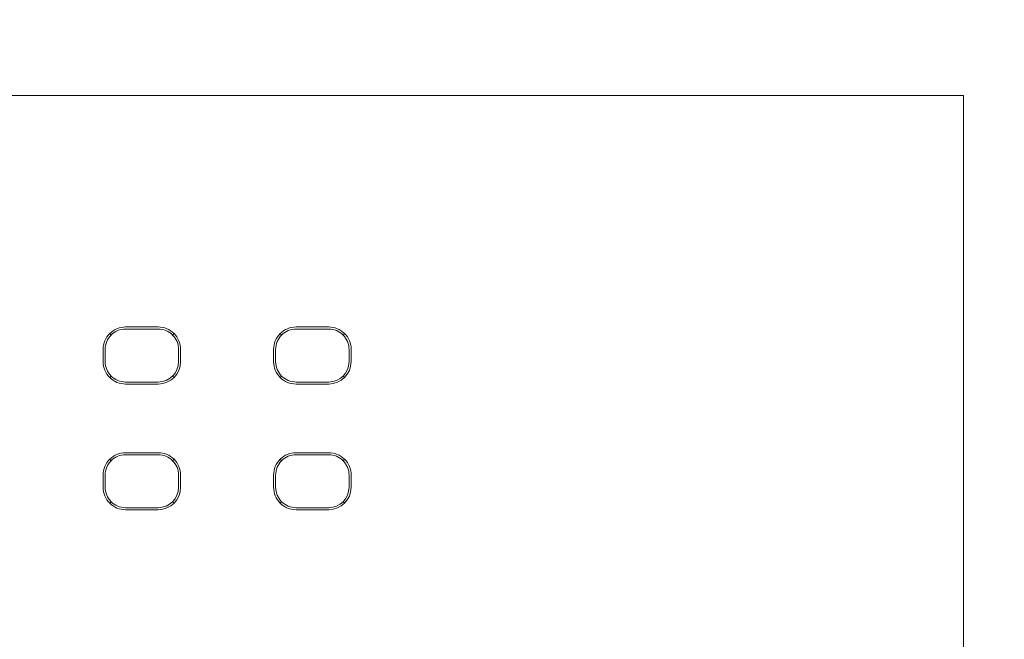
# Model space of a CAD drawing. Header units: millimetres. Extents: x -1114 to 1396, y -630 to 631.
# Tile 554 of 656: x 827 to 852, y -452 to -437. Entities that reach past the tile are written whole.
import ezdxf

# ---------------------------------------------------------------- set-up
doc = ezdxf.new("R2010")
doc.units = ezdxf.units.MM
doc.header["$MEASUREMENT"] = 0

msp = doc.modelspace()

# ---------------------------------------------------------------- linework, layer by layer
at = {"lineweight": 18}
for points, knots in [([(1038.9843, -629.7647), (1038.9843, -629.7647), (-1111.4882, -629.7647), (-1111.4882, -629.7647), (-1111.4882, -629.7647), (-1111.4882, -629.7647), (-1111.4882, 630.7883), (-1111.4882, 630.7883), (-1111.4882, 630.7883), (-1111.4882, 630.7883), (1038.9843, 630.7883), (1038.9843, 630.7883)], [0, 0, 0, 0, 0.3333333, 0.3333333, 0.3333333, 0.3333333, 0.6666667, 0.6666667, 0.6666667, 0.6666667, 1, 1, 1, 1]), ([(830.0486, -444.3478), (829.9027, -444.3478), (829.7628, -444.4057), (829.6596, -444.5089), (829.6596, -444.5089), (829.5564, -444.6121), (829.4985, -444.752), (829.4985, -444.8979)], [0, 0, 0, 0, 0.5, 0.5, 0.5, 0.5, 1, 1, 1, 1]), ([(830.0486, -444.3979), (829.9159, -444.3979), (829.7888, -444.4505), (829.695, -444.5443), (829.695, -444.5443), (829.6012, -444.6381), (829.5486, -444.7652), (829.5486, -444.8979)], [0, 0, 0, 0, 0.5, 0.5, 0.5, 0.5, 1, 1, 1, 1]), ([(831.3986, -444.8979), (831.3986, -444.752), (831.3407, -444.6121), (831.2375, -444.5089), (831.2375, -444.5089), (831.1344, -444.4057), (830.9944, -444.3478), (830.8486, -444.3478)], [0, 0, 0, 0, 0.5, 0.5, 0.5, 0.5, 1, 1, 1, 1]), ([(831.3486, -444.8979), (831.3486, -444.7652), (831.2959, -444.6381), (831.2021, -444.5443), (831.2021, -444.5443), (831.1083, -444.4505), (830.9812, -444.3979), (830.8486, -444.3979)], [0, 0, 0, 0, 0.5, 0.5, 0.5, 0.5, 1, 1, 1, 1]), ([(834.2294, -444.3478), (834.0835, -444.3478), (833.9436, -444.4057), (833.8405, -444.5089), (833.8405, -444.5089), (833.7373, -444.6121), (833.6793, -444.752), (833.6793, -444.8979)], [0, 0, 0, 0, 0.5, 0.5, 0.5, 0.5, 1, 1, 1, 1]), ([(834.2294, -444.3979), (834.0968, -444.3979), (833.9696, -444.4505), (833.8759, -444.5443), (833.8759, -444.5443), (833.7821, -444.6381), (833.7294, -444.7652), (833.7294, -444.8979)], [0, 0, 0, 0, 0.5, 0.5, 0.5, 0.5, 1, 1, 1, 1]), ([(835.5795, -444.8979), (835.5795, -444.752), (835.5215, -444.6121), (835.4184, -444.5089), (835.4184, -444.5089), (835.3152, -444.4057), (835.1753, -444.3478), (835.0294, -444.3478)], [0, 0, 0, 0, 0.5, 0.5, 0.5, 0.5, 1, 1, 1, 1]), ([(835.5294, -444.8979), (835.5294, -444.7652), (835.4767, -444.6381), (835.383, -444.5443), (835.383, -444.5443), (835.2892, -444.4505), (835.162, -444.3979), (835.0294, -444.3979)], [0, 0, 0, 0, 0.5, 0.5, 0.5, 0.5, 1, 1, 1, 1]), ([(829.4985, -445.1979), (829.4985, -445.3437), (829.5564, -445.4837), (829.6596, -445.5868), (829.6596, -445.5868), (829.7628, -445.69), (829.9027, -445.7479), (830.0486, -445.7479)], [0, 0, 0, 0, 0.5, 0.5, 0.5, 0.5, 1, 1, 1, 1]), ([(829.5486, -445.1979), (829.5486, -445.3305), (829.6012, -445.4576), (829.695, -445.5514), (829.695, -445.5514), (829.7888, -445.6452), (829.9159, -445.6979), (830.0486, -445.6979)], [0, 0, 0, 0, 0.5, 0.5, 0.5, 0.5, 1, 1, 1, 1]), ([(833.6793, -445.1979), (833.6793, -445.3437), (833.7373, -445.4837), (833.8405, -445.5868), (833.8405, -445.5868), (833.9436, -445.69), (834.0835, -445.7479), (834.2294, -445.7479)], [0, 0, 0, 0, 0.5, 0.5, 0.5, 0.5, 1, 1, 1, 1]), ([(833.7294, -445.1979), (833.7294, -445.3305), (833.7821, -445.4576), (833.8759, -445.5514), (833.8759, -445.5514), (833.9696, -445.6452), (834.0968, -445.6979), (834.2294, -445.6979)], [0, 0, 0, 0, 0.5, 0.5, 0.5, 0.5, 1, 1, 1, 1]), ([(830.0486, -447.4303), (829.9027, -447.4303), (829.7628, -447.4882), (829.6596, -447.5914), (829.6596, -447.5914), (829.5564, -447.6946), (829.4985, -447.8345), (829.4985, -447.9804)], [0, 0, 0, 0, 0.5, 0.5, 0.5, 0.5, 1, 1, 1, 1]), ([(830.0486, -447.4804), (829.9159, -447.4804), (829.7888, -447.533), (829.695, -447.6268), (829.695, -447.6268), (829.6012, -447.7206), (829.5486, -447.8477), (829.5486, -447.9804)], [0, 0, 0, 0, 0.5, 0.5, 0.5, 0.5, 1, 1, 1, 1]), ([(831.3986, -447.9804), (831.3986, -447.8345), (831.3407, -447.6946), (831.2375, -447.5914), (831.2375, -447.5914), (831.1344, -447.4882), (830.9944, -447.4303), (830.8486, -447.4303)], [0, 0, 0, 0, 0.5, 0.5, 0.5, 0.5, 1, 1, 1, 1]), ([(831.3486, -447.9804), (831.3486, -447.8477), (831.2959, -447.7206), (831.2021, -447.6268), (831.2021, -447.6268), (831.1083, -447.533), (830.9812, -447.4804), (830.8486, -447.4804)], [0, 0, 0, 0, 0.5, 0.5, 0.5, 0.5, 1, 1, 1, 1]), ([(834.2294, -447.4303), (834.0835, -447.4303), (833.9436, -447.4882), (833.8405, -447.5914), (833.8405, -447.5914), (833.7373, -447.6946), (833.6793, -447.8345), (833.6793, -447.9804)], [0, 0, 0, 0, 0.5, 0.5, 0.5, 0.5, 1, 1, 1, 1]), ([(834.2294, -447.4804), (834.0968, -447.4804), (833.9696, -447.533), (833.8759, -447.6268), (833.8759, -447.6268), (833.7821, -447.7206), (833.7294, -447.8477), (833.7294, -447.9804)], [0, 0, 0, 0, 0.5, 0.5, 0.5, 0.5, 1, 1, 1, 1]), ([(835.5795, -447.9804), (835.5795, -447.8345), (835.5215, -447.6946), (835.4184, -447.5914), (835.4184, -447.5914), (835.3152, -447.4882), (835.1753, -447.4303), (835.0294, -447.4303)], [0, 0, 0, 0, 0.5, 0.5, 0.5, 0.5, 1, 1, 1, 1]), ([(835.5294, -447.9804), (835.5294, -447.8477), (835.4767, -447.7206), (835.383, -447.6268), (835.383, -447.6268), (835.2892, -447.533), (835.162, -447.4804), (835.0294, -447.4804)], [0, 0, 0, 0, 0.5, 0.5, 0.5, 0.5, 1, 1, 1, 1]), ([(829.4985, -448.2804), (829.4985, -448.4262), (829.5564, -448.5662), (829.6596, -448.6693), (829.6596, -448.6693), (829.7628, -448.7725), (829.9027, -448.8304), (830.0486, -448.8304)], [0, 0, 0, 0, 0.5, 0.5, 0.5, 0.5, 1, 1, 1, 1]), ([(829.5486, -448.2804), (829.5486, -448.413), (829.6012, -448.5401), (829.695, -448.6339), (829.695, -448.6339), (829.7888, -448.7277), (829.9159, -448.7804), (830.0486, -448.7804)], [0, 0, 0, 0, 0.5, 0.5, 0.5, 0.5, 1, 1, 1, 1]), ([(833.6793, -448.2804), (833.6793, -448.4262), (833.7373, -448.5662), (833.8405, -448.6693), (833.8405, -448.6693), (833.9436, -448.7725), (834.0835, -448.8304), (834.2294, -448.8304)], [0, 0, 0, 0, 0.5, 0.5, 0.5, 0.5, 1, 1, 1, 1]), ([(833.7294, -448.2804), (833.7294, -448.413), (833.7821, -448.5401), (833.8759, -448.6339), (833.8759, -448.6339), (833.9696, -448.7277), (834.0968, -448.7804), (834.2294, -448.7804)], [0, 0, 0, 0, 0.5, 0.5, 0.5, 0.5, 1, 1, 1, 1])]:
    msp.add_open_spline(points, degree=3, knots=knots, dxfattribs=at)
for points in [[(794.3876, -438.6684), (794.3876, -438.6684), (850.5931, -438.6684), (850.5931, -438.6684)], [(850.5931, -438.6684), (850.5931, -438.6684), (794.3876, -438.6684), (794.3876, -438.6684)], [(850.5931, -438.6684), (850.5931, -438.6684), (850.5931, -440.6684), (850.5931, -440.6684)], [(850.5931, -440.6684), (850.5931, -440.6684), (850.5931, -490.6684), (850.5931, -490.6684)], [(829.695, -444.5443), (829.695, -444.5443), (829.6603, -444.5096), (829.6603, -444.5096)], [(830.0486, -444.3478), (830.0486, -444.3478), (830.8486, -444.3478), (830.8486, -444.3478)], [(830.0486, -444.3979), (830.0486, -444.3979), (830.8486, -444.3979), (830.8486, -444.3979)], [(831.2021, -444.5443), (831.2021, -444.5443), (831.2368, -444.5096), (831.2368, -444.5096)], [(833.8412, -444.5096), (833.8412, -444.5096), (833.8759, -444.5443), (833.8759, -444.5443)], [(834.2294, -444.3478), (834.2294, -444.3478), (835.0294, -444.3478), (835.0294, -444.3478)], [(834.2294, -444.3979), (834.2294, -444.3979), (835.0294, -444.3979), (835.0294, -444.3979)], [(835.4177, -444.5096), (835.4177, -444.5096), (835.383, -444.5443), (835.383, -444.5443)], [(829.4985, -444.8979), (829.4985, -444.8979), (829.4985, -445.1979), (829.4985, -445.1979)], [(829.5486, -445.1979), (829.5486, -445.1979), (829.5486, -444.8979), (829.5486, -444.8979)], [(831.3486, -444.8979), (831.3486, -444.8979), (831.3486, -445.1979), (831.3486, -445.1979)], [(831.3986, -444.8979), (831.3986, -444.8979), (831.3986, -445.1979), (831.3986, -445.1979)], [(833.6793, -444.8979), (833.6793, -444.8979), (833.6793, -445.1979), (833.6793, -445.1979)], [(833.7294, -445.1979), (833.7294, -445.1979), (833.7294, -444.8979), (833.7294, -444.8979)], [(835.5294, -444.8979), (835.5294, -444.8979), (835.5294, -445.1979), (835.5294, -445.1979)], [(835.5795, -445.1979), (835.5795, -445.1979), (835.5795, -444.8979), (835.5795, -444.8979)], [(830.8486, -445.6979), (831.1247, -445.6979), (831.3486, -445.474), (831.3486, -445.1979)], [(830.8486, -445.7479), (831.1523, -445.7479), (831.3986, -445.5016), (831.3986, -445.1979)], [(835.0294, -445.6979), (835.3056, -445.6979), (835.5294, -445.474), (835.5294, -445.1979)], [(835.0294, -445.7479), (835.3332, -445.7479), (835.5795, -445.5016), (835.5795, -445.1979)], [(829.695, -445.5514), (829.695, -445.5514), (829.6603, -445.5861), (829.6603, -445.5861)], [(830.8486, -445.6979), (830.8486, -445.6979), (830.0486, -445.6979), (830.0486, -445.6979)], [(831.2021, -445.5514), (831.2021, -445.5514), (831.2368, -445.5861), (831.2368, -445.5861)], [(833.8759, -445.5514), (833.8759, -445.5514), (833.8412, -445.5861), (833.8412, -445.5861)], [(835.0294, -445.6979), (835.0294, -445.6979), (834.2294, -445.6979), (834.2294, -445.6979)], [(835.383, -445.5514), (835.383, -445.5514), (835.4177, -445.5861), (835.4177, -445.5861)], [(830.0486, -445.7479), (830.0486, -445.7479), (830.8486, -445.7479), (830.8486, -445.7479)], [(834.2294, -445.7479), (834.2294, -445.7479), (835.0294, -445.7479), (835.0294, -445.7479)], [(829.695, -447.6268), (829.695, -447.6268), (829.6603, -447.5921), (829.6603, -447.5921)], [(830.0486, -447.4303), (830.0486, -447.4303), (830.8486, -447.4303), (830.8486, -447.4303)], [(830.0486, -447.4804), (830.0486, -447.4804), (830.8486, -447.4804), (830.8486, -447.4804)], [(831.2368, -447.5921), (831.2368, -447.5921), (831.2021, -447.6268), (831.2021, -447.6268)], [(833.8759, -447.6268), (833.8759, -447.6268), (833.8412, -447.5921), (833.8412, -447.5921)], [(834.2294, -447.4303), (834.2294, -447.4303), (835.0294, -447.4303), (835.0294, -447.4303)], [(834.2294, -447.4804), (834.2294, -447.4804), (835.0294, -447.4804), (835.0294, -447.4804)], [(835.383, -447.6268), (835.383, -447.6268), (835.4177, -447.5921), (835.4177, -447.5921)], [(829.4985, -447.9804), (829.4985, -447.9804), (829.4985, -448.2804), (829.4985, -448.2804)], [(829.5486, -448.2804), (829.5486, -448.2804), (829.5486, -447.9804), (829.5486, -447.9804)], [(831.3486, -447.9804), (831.3486, -447.9804), (831.3486, -448.2804), (831.3486, -448.2804)], [(831.3986, -447.9804), (831.3986, -447.9804), (831.3986, -448.2804), (831.3986, -448.2804)], [(833.6793, -447.9804), (833.6793, -447.9804), (833.6793, -448.2804), (833.6793, -448.2804)], [(833.7294, -448.2804), (833.7294, -448.2804), (833.7294, -447.9804), (833.7294, -447.9804)], [(835.5294, -447.9804), (835.5294, -447.9804), (835.5294, -448.2804), (835.5294, -448.2804)], [(835.5795, -447.9804), (835.5795, -447.9804), (835.5795, -448.2804), (835.5795, -448.2804)], [(830.8486, -448.7804), (831.1247, -448.7804), (831.3486, -448.5565), (831.3486, -448.2804)], [(830.8486, -448.8304), (831.1523, -448.8304), (831.3986, -448.5841), (831.3986, -448.2804)], [(835.0294, -448.7804), (835.3056, -448.7804), (835.5294, -448.5565), (835.5294, -448.2804)], [(835.0294, -448.8304), (835.3332, -448.8304), (835.5795, -448.5841), (835.5795, -448.2804)], [(829.695, -448.6339), (829.695, -448.6339), (829.6603, -448.6686), (829.6603, -448.6686)], [(830.8486, -448.7804), (830.8486, -448.7804), (830.0486, -448.7804), (830.0486, -448.7804)], [(830.0486, -448.8304), (830.0486, -448.8304), (830.8486, -448.8304), (830.8486, -448.8304)], [(831.2368, -448.6686), (831.2368, -448.6686), (831.2021, -448.6339), (831.2021, -448.6339)], [(833.8412, -448.6686), (833.8412, -448.6686), (833.8759, -448.6339), (833.8759, -448.6339)], [(835.0294, -448.7804), (835.0294, -448.7804), (834.2294, -448.7804), (834.2294, -448.7804)], [(834.2294, -448.8304), (834.2294, -448.8304), (835.0294, -448.8304), (835.0294, -448.8304)], [(835.383, -448.6339), (835.383, -448.6339), (835.4177, -448.6686), (835.4177, -448.6686)]]:
    msp.add_open_spline(points, degree=3, dxfattribs=at)

doc.saveas('drawing.dxf')
